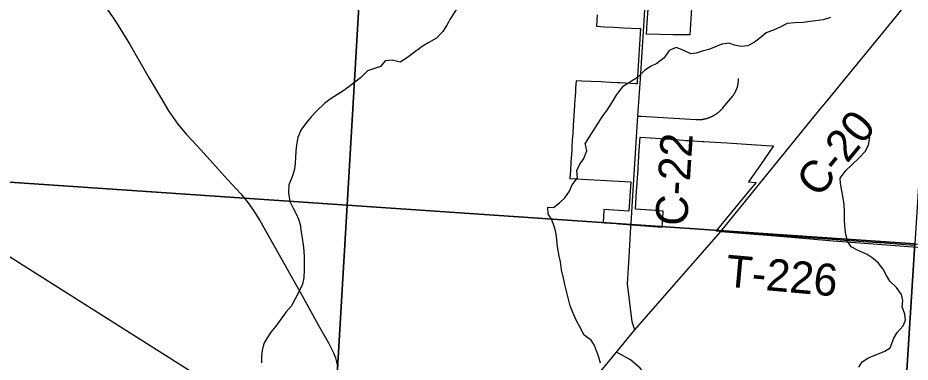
# Model space of a CAD drawing. Extents: x 114843 to 284848, y 317643 to 566895.
# Drawn here: x 270909 to 279278, y 360971 to 364204 of the extents above; entities that cross this region are included whole.
import ezdxf

# ---------------------------------------------------------------- set-up
doc = ezdxf.new("R2010")
doc.units = 0
for name, color, linetype in [('GM_X_City_Street', 7, 'Continuous'), ('GM_X_Corporation', 7, 'Continuous'), ('GM_X_County_Road', 7, 'Continuous'), ('GM_X_County_Road_Text', 7, 'Continuous'), ('GM_X_Minor_River', 7, 'Continuous'), ('GM_X_Rail_Line', 7, 'Continuous'), ('GM_X_Section', 7, 'Continuous'), ('GM_X_State_Route', 7, 'Continuous'), ('GM_X_Township_Road', 7, 'Continuous'), ('GM_X_Township_Road_Text', 7, 'Continuous')]:
    doc.layers.add(name, color=color, linetype=linetype)

msp = doc.modelspace()

# ---------------------------------------------------------------- linework, layer by layer
at = {"layer": 'GM_X_City_Street'}
msp.add_lwpolyline([(277104.9, 360202.3), (277130.3, 360300.4), (277113.1, 360421.1), (277086.6, 360479.7), (277004.2, 360586.8), (276872.2, 360772), (276747.1, 360914.8), (276655.1, 360992.4), (276524, 361066.6)], dxfattribs=at)
at = {"layer": 'GM_X_Corporation'}
for points in [[(276342.1, 364231.7), (276339, 364182.7), (276335.4, 364124.9), (276411.1, 364121), (276501, 364116.3), (276590.8, 364111.5), (276736.6, 364103.7), (276749, 364103), (276717.3, 363602.9), (276716.2, 363584.5), (276703.7, 363585.2), (276556.9, 363592.7), (276529.5, 363594.1), (276467, 363597.4), (276377.1, 363602), (276287.2, 363606.6), (276197.3, 363611.2), (276145.1, 363613.9), (276140.7, 363544), (276138.6, 363510.1), (276136, 363469.2), (276131.2, 363394.4), (276130.6, 363385.3), (276118.6, 363193.7), (276113.8, 363119), (276109.5, 363052.6), (276106.3, 363001.8), (276103.6, 362959.7), (276096.7, 362850.3), (276091.9, 362775), (276086.9, 362695.2), (276657.9, 362665.8), (276640.4, 362388.2), (276405.9, 362404.6), (276405.7, 362401), (276398.1, 362281.6), (276412.8, 362280.5), (276525.1, 362271.9), (276543.4, 362270.5), (276626.7, 362264.1), (276662.4, 362261.3), (276667.4, 362261), (276707, 362258.1), (276952.2, 362240.5), (276957.3, 362320.4), (276961.8, 362390.1), (276889.4, 362395.3), (276701.8, 362408.5), (276712.2, 362573.4), (276722.7, 362738.2), (276733.1, 362902.9), (276733.6, 362911.4), (276734, 362916.8), (276736.7, 362959.4), (276744.5, 363083.6), (277032.9, 363063.7), (277149.1, 363055.7), (277175.4, 363054.1), (277220.5, 363051.3), (277244.4, 363049.9), (277330.5, 363044.6), (277343.5, 363043.8), (277501.7, 363034.1), (277561.2, 363030.4), (277604.2, 363027.5), (277927.3, 363006.1), (277997.1, 363001.4), (277874.5, 362824.8), (277762.7, 362663.5), (277833.3, 362658.9), (277775.4, 362588.8), (277457.7, 362203.9), (277488.6, 362201.7), (277494.7, 362201.2), (277524.8, 362199.1), (277530.3, 362198.7), (277592.6, 362194.1), (277796.4, 362179.3), (277956, 362167.7), (278182, 362151.4), (278187.8, 362151), (278237.8, 362147.4), (278544.2, 362126.1), (278662.6, 362117.8), (278711.2, 362114.5), (278839.8, 362105.1), (278979.5, 362095), (278999.2, 362093.6), (279039.4, 362090.7), (279312.7, 362070.8)], [(277228.3, 364293.7), (277212.6, 364043.6), (277052.6, 364046.3), (276805.7, 364049.8), (276812.8, 364160.7), (276820.7, 364286)]]:
    msp.add_lwpolyline(points, dxfattribs=at)
at = {"layer": 'GM_X_County_Road'}
for points in [[(277502, 362199), (278431.9, 363344), (278453.3, 363368.6), (278499.3, 363424.9), (279134, 364200.8), (279137.7, 364205.3), (279201.3, 364281.9), (279369.6, 364485.1), (279403.4, 364525.8), (279435.9, 364566.8), (280204.6, 365521.3), (280402.1, 365770.8)], [(276660.5, 362269.2), (276673.9, 362485.2), (276725.3, 363282.5), (276750.3, 363631.3), (276796.6, 364379.4)], [(276695.6, 361274.1), (276669.2, 361351.3), (276627.9, 361708.2), (276643.3, 361957.8), (276658.5, 362237.6), (276660.5, 362269.2)], [(275268.3, 358968.9), (275270.2, 359049.2), (275277.7, 359163.7), (275285.8, 359318.4), (275295.9, 359512.1), (275295.1, 359542.3), (275299.1, 359576.4), (275309.7, 359610.5), (275315.7, 359622.6), (275335.7, 359656.8), (275347.7, 359680.9), (275445.9, 359771.5), (275550, 359886.2), (275660.2, 359988.9), (275764.3, 360101.6), (275864.4, 360220.3), (275962.4, 360349.1), (276130.7, 360576.9), (276169.7, 360636.3), (276524, 361066.6), (276695.6, 361274.1), (277502, 362199)]]:
    msp.add_lwpolyline(points, dxfattribs=at)
at = {"layer": 'GM_X_Minor_River'}
for points in [[(275022.8, 364287.1), (274966.3, 364199.3), (274933.9, 364135.4), (274895.5, 364075.6), (274835.1, 364013.8), (274764.9, 363974.2), (274710.7, 363940.5), (274642.4, 363892.9), (274564.1, 363831.3), (274495.8, 363789.6), (274420, 363808.1), (274354, 363800.6), (274311.7, 363748.7), (274255.6, 363729.1), (274187.5, 363705.5), (274123.1, 363641.8), (274070.9, 363600), (274012.6, 363556.3), (273956.4, 363516.6), (273906.2, 363484.9), (273838, 363439.2), (273785.8, 363401.5), (273711.3, 363327.8), (273661, 363274.1), (273616.7, 363222.2), (273564.2, 363150.4), (273535.8, 363080.5), (273523.3, 363010.4), (273516.9, 362952.4), (273512.5, 362894.3), (273510.1, 362836.2), (273503.7, 362782.1), (273483.2, 362712.1), (273450.7, 362636.2), (273448.2, 362560.1), (273461.6, 362479.8), (273491.2, 362417.5), (273518.8, 362365.2), (273540.4, 362315), (273556, 362264.8), (273567.5, 362190.6), (273575.1, 362136.4), (273584.7, 362074.2), (273592.3, 362016.1), (273595.8, 361957.9), (273593.4, 361887.8), (273595, 361837.7), (273592.5, 361763.6), (273580.1, 361703.5), (273543.6, 361631.6), (273509.2, 361565.7), (273476.8, 361501.8), (273426.4, 361444), (273369.9, 361366.2), (273329.6, 361310.4), (273283.2, 361254.6), (273248.9, 361198.7), (273216.5, 361146.8), (273200.1, 361080.8), (273193.7, 361024.7), (273195.3, 360964.6)], [(278529.4, 364206.9), (278463.4, 364187.1), (278391.3, 364177.3), (278339.3, 364169.4), (278273.2, 364159.6), (278197.2, 364155.9), (278125.2, 364152.1), (278059.1, 364118.2), (278001, 364090.4), (277928.9, 364062.5), (277868.7, 364012.6), (277818.5, 363974.7), (277754.4, 363940.8), (277692.4, 363935), (277630.4, 363949.3), (277578.5, 363965.4), (277510.4, 363955.6), (277442.3, 363927.8), (277388.3, 363907.9), (277326.2, 363892.1), (277270.1, 363874.2), (277220.1, 363866.4), (277148.2, 363900.7), (277084.3, 363926.9), (277018.2, 363897.1), (276972, 363829.1), (276901.8, 363775.2), (276847.7, 363749.3), (276785.5, 363709.5), (276721.3, 363643.5), (276655.1, 363603.7), (276579, 363555.8), (276524.7, 363485.9), (276476.4, 363407.8), (276432.2, 363337.9), (276385.9, 363273.9), (276230.9, 363026.8)], [(278795.9, 360923.7), (278828.1, 360975.7), (278880.2, 361009.6), (278930.3, 361031.5), (278988.4, 361053.3), (279040.4, 361075.2), (279090.6, 361107.1), (279124.9, 361195.2), (279157.1, 361249.2), (279211.3, 361313.1), (279235.5, 361365.2), (279227.7, 361421.3), (279203.9, 361489.5), (279208.1, 361551.6), (279198.3, 361605.7), (279150.6, 361672), (279088.8, 361732.3), (279056.9, 361784.5), (279025.2, 361844.8), (278981.3, 361901), (278929.5, 361945.3), (278873.6, 361981.5), (278789.8, 362019.8), (278725.9, 362054.1), (278690, 362106.3), (278672.3, 362188.5), (278666.5, 362250.7), (278662.8, 362308.8), (278663, 362382.9), (278659.3, 362453.1), (278645.5, 362529.3), (278637.7, 362579.4), (278626, 362649.6), (278622.1, 362699.7), (278678.4, 362773.7), (278728.6, 362819.6), (278802.8, 362893.5), (278855, 362949.4), (278887.2, 363009.5), (278899.5, 363081.6)], [(276286.6, 361178.1), (276220.3, 361223.4), (276176.9, 361309.8), (276147.3, 361360.1), (276123.7, 361414.4), (276088.3, 361500.8), (276055.3, 361637.3), (276043.7, 361687.4), (276026.2, 361759.7), (276008.8, 361839.9), (275997.3, 361912.2), (275985.7, 361966.3), (275970.3, 362054.6), (275962.8, 362126.8), (275955.3, 362191), (275937.7, 362247.2), (275914.2, 362313.5), (275882.6, 362363.8), (275881, 362427.9), (275932.9, 362423.6), (275989.2, 362467.3), (276039.5, 362513.1), (276081.9, 362576.9), (276108.3, 362636.9), (276158.7, 362700.6), (276151.2, 362770.8), (276177.5, 362824.8), (276215.9, 362884.6), (276244.4, 362954.6), (276230.9, 363026.8)], [(276373.8, 360963.4), (276356, 361027.6), (276336.2, 361077.8), (276318.4, 361127.9), (276286.6, 361178.1)]]:
    msp.add_lwpolyline(points, dxfattribs=at)
at = {"layer": 'GM_X_Rail_Line'}
msp.add_lwpolyline([(284847.9, 353099.1), (284343.8, 353416.9), (283536.1, 353927.8), (281398.6, 355277.4), (280515.1, 355834.2), (278966.1, 356814.3), (276888.9, 358124.8), (276014.8, 358677.5), (272480.9, 360915), (270924.7, 361901), (269346.7, 362899.2), (268387.5, 363506.1), (267739.7, 363916.8), (267397.1, 364134.4), (267238.3, 364227.3), (266831.6, 364443.4), (264474.8, 365684.5), (263623.8, 366129.9)], dxfattribs=at)
at = {"layer": 'GM_X_Section'}
for points in [[(269112.3, 368061.2), (271743.5, 367879.3), (274308.6, 367720.8), (273996.5, 362446.6), (268764.2, 362800.8)], [(274308.6, 367720.8), (274390.7, 367709.1), (277022.9, 367534.8), (279657.2, 367348.9), (279320.4, 362084), (273996.5, 362446.6)], [(268764.2, 362800.8), (273996.5, 362446.6), (273677.2, 356982.3), (268394.7, 357368.4)], [(273996.5, 362446.6), (279320.4, 362084), (278976.7, 356625), (273677.2, 356982.3)], [(284785.7, 361698.2), (284475.6, 356305.5), (278976.7, 356625), (279320.4, 362084)]]:
    msp.add_lwpolyline(points, close=True, dxfattribs=at)
at = {"layer": 'GM_X_State_Route'}
for points in [[(270957.9, 365050.4), (271043.9, 364973.9), (271257.3, 364785.7), (271392, 364662.9), (271519.5, 364546.9), (271624.6, 364434.8), (271693.2, 364354.9), (271742.8, 364290.6), (271833, 364156.3), (271956, 363959.7), (272140.2, 363637.5), (272246.4, 363460.2), (272322, 363332), (272410, 363206.6), (272491, 363107.9), (272591.1, 363003.8), (272684.7, 362899.5), (272873.3, 362690.1), (272919.4, 362640.2), (273001.5, 362550.4), (273066.8, 362470.6), (273104.4, 362416.5)], [(273104.4, 362416.5), (273113, 362404), (273177.4, 362300.7), (273417.1, 361880.3), (273585.3, 361577.4), (273726.7, 361320.7), (273821.6, 361151.8), (273870.2, 361058.5), (273887.3, 361012.9), (273898.7, 360975), (273905.8, 360929.3), (273905.2, 360846.8), (273891.2, 360634.7), (273851.9, 360040.9), (273848.9, 359993.9)]]:
    msp.add_lwpolyline(points, dxfattribs=at)
at = {"layer": 'GM_X_Township_Road'}
for points in [[(276725.3, 363282.5), (276755, 363280.6), (277267.9, 363249.1), (277271.9, 363248.9), (277275.8, 363248.8), (277279.8, 363248.6), (277283.8, 363248.6), (277287.8, 363248.6), (277291.8, 363248.6), (277295.8, 363248.7), (277299.8, 363248.9), (277303.8, 363249.1), (277307.8, 363249.3), (277311.8, 363249.6), (277315.8, 363250), (277319.8, 363250.4), (277323.8, 363250.9), (277327.7, 363251.4), (277331.7, 363251.9), (277335.6, 363252.5), (277339.6, 363253.2), (277343.5, 363253.9), (277347.4, 363254.7), (277351.4, 363255.5), (277355.3, 363256.4), (277359.1, 363257.3), (277363, 363258.3), (277366.9, 363259.3), (277370.7, 363260.4), (277374.6, 363261.6), (277378.4, 363262.7), (277382.2, 363264), (277386, 363265.2), (277389.8, 363266.6), (277393.5, 363267.9), (277397.3, 363269.4), (277401, 363270.9), (277404.7, 363272.4), (277408.4, 363273.9), (277412, 363275.6), (277415.7, 363277.2), (277419.3, 363279), (277422.9, 363280.7), (277426.4, 363282.5), (277430, 363284.4), (277433.5, 363286.3), (277437, 363288.2), (277440.4, 363290.2), (277443.9, 363292.3), (277447.3, 363294.4), (277450.7, 363296.5), (277454, 363298.7), (277457.4, 363300.9), (277460.7, 363303.2), (277463.9, 363305.5), (277467.2, 363307.8), (277470.4, 363310.2), (277473.6, 363312.6), (277476.7, 363315.1), (277479.8, 363317.6), (277482.9, 363320.2), (277485.9, 363322.8), (277489, 363325.4), (277491.9, 363328.1), (277494.9, 363330.8), (277497.8, 363333.5), (277500.6, 363336.3), (277503.5, 363339.2), (277506.3, 363342), (277509, 363344.9), (277511.7, 363347.8), (277514.4, 363350.8), (277517.1, 363353.8), (277519.7, 363356.9), (277521.9, 363359.5), (277610.4, 363466.9), (277612.9, 363470), (277615.4, 363473.1), (277617.8, 363476.3), (277620.2, 363479.5), (277622.5, 363482.8), (277624.8, 363486.1), (277627, 363489.4), (277629.1, 363492.8), (277631.2, 363496.2), (277633.3, 363499.6), (277635.3, 363503.1), (277637.2, 363506.6), (277639.1, 363510.1), (277640.9, 363513.7), (277642.7, 363517.3), (277644.4, 363520.9), (277646, 363524.5), (277647.6, 363528.2), (277649.2, 363531.9), (277650.6, 363535.6), (277652.1, 363539.3), (277653.4, 363543.1), (277654.7, 363546.9), (277655.9, 363550.7), (277657.1, 363554.5), (277658.2, 363558.4), (277659.3, 363562.2), (277660.3, 363566.1), (277661.2, 363570), (277662.1, 363573.9), (277662.9, 363577.8), (277663.6, 363581.7), (277664.3, 363585.7), (277664.9, 363589.6), (277665.4, 363593.6), (277665.9, 363597.6), (277666.3, 363601.6), (277666.7, 363605.5), (277667, 363609.5), (277667.2, 363613.5), (277667.4, 363617.5), (277667.5, 363621.5), (277667.5, 363625.5), (277667.5, 363629.5), (277667.3, 363636)], [(277502, 362199), (278094, 362152.4), (278554.6, 362110.8), (280138, 361991.1), (280158.9, 361990)]]:
    msp.add_lwpolyline(points, dxfattribs=at)

# ---------------------------------------------------------------- texts
at = {"layer": 'GM_X_County_Road_Text'}
for s, rotation, p in [('C-20', 50.78697, (278419.7, 362503.3)), ('C-22', 86.30483, (277184.7, 362243.8))]:
    msp.add_text(s, height=300.02, rotation=rotation, dxfattribs=at).set_placement(p)
at = {"layer": 'GM_X_Township_Road_Text'}
msp.add_text('T-226', height=300.02, rotation=354.81661, dxfattribs=at).set_placement((277539.4, 361682.2))

doc.saveas('drawing.dxf')
